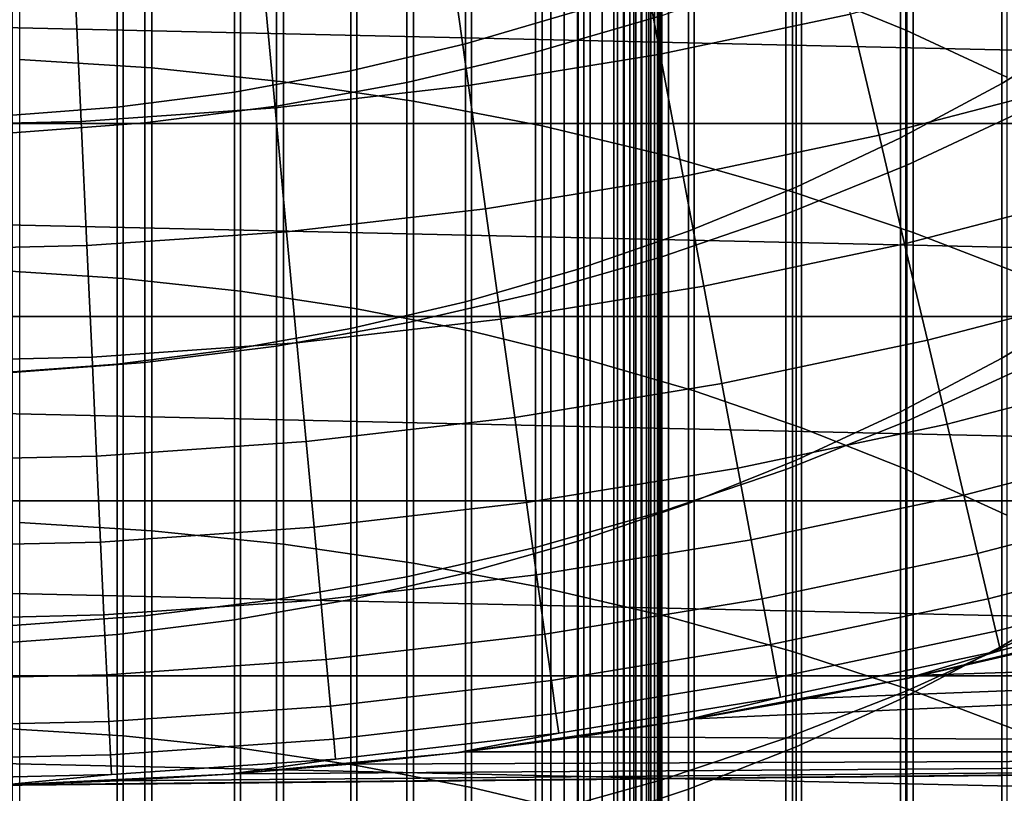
# Model space of a CAD drawing. Header units: metres. Extents: x -28 to 70, y -218 to 28.
# Tile 252 of 463: x 0.6 to 5.05, y -22.03 to -18.54. Entities that reach past the tile are written whole.
import ezdxf

# ---------------------------------------------------------------- set-up
doc = ezdxf.new("R2010")
doc.units = ezdxf.units.M
doc.layers.add('solid_10_261_432_XXX', color=7, linetype='CONTINUOUS')

msp = doc.modelspace()

# ---------------------------------------------------------------- linework, layer by layer
at = {"layer": 'solid_10_261_432_XXX'}
for points in [[(4.603708, -16.659794, 454.436096), (4.603708, -18.582661, 456.706421), (4.1323, -18.390779, 456.873535), (4.1323, -16.463383, 454.59787)], [(5.059506, -16.87705, 454.257172), (5.059506, -18.794905, 456.521576), (4.603708, -18.582661, 456.706421), (4.603708, -16.659794, 454.436096)], [(0.599433, -16.684134, 458.359863), (0.599433, -18.715107, 460.628021), (1.197506, -18.752913, 460.593201), (1.197506, -16.722883, 458.326111)], [(1.197506, -16.722883, 458.326111), (1.197506, -18.752913, 460.593201), (1.791665, -18.815802, 460.535309), (1.791665, -16.787344, 458.269958)], [(1.791665, -16.787344, 458.269958), (1.791665, -18.815802, 460.535309), (2.379969, -18.903568, 460.454529), (2.379969, -16.877304, 458.19162)], [(2.379969, -16.877304, 458.19162), (2.379969, -18.903568, 460.454529), (2.960494, -19.015926, 460.351105), (2.960494, -16.99247, 458.091309)], [(-3.3, -17.029387, 235.5), (-3.3, -180.294357, 235.5), (3.3, -180.294357, 235.5), (3.3, -17.029387, 235.5)], [(3, -17.029387, 225.5), (3, -180.294357, 225.5), (-3, -180.294357, 225.5), (-3, -17.029387, 225.5)], [(2.960494, -16.99247, 458.091309), (2.960494, -19.015926, 460.351105), (3.531343, -19.152508, 460.225372), (3.531343, -17.132463, 457.969391)], [(3.060268, -180.294357, 225.503647), (3, -180.294357, 225.5), (3, -17.029387, 225.5), (3.060268, -17.029387, 225.503647)], [(3.060268, -17.029387, 225.503647), (3.119658, -17.029387, 225.514526), (3.119658, -180.294357, 225.514526), (3.060268, -180.294357, 225.503647)], [(3.119658, -17.029387, 225.514526), (3.176794, -17.029387, 225.532303), (3.176794, -180.294357, 225.532303), (3.119658, -180.294357, 225.514526)], [(3.176794, -17.029387, 225.532303), (3.231933, -17.029387, 225.557053), (3.231934, -180.294357, 225.557053), (3.176794, -180.294357, 225.532303)], [(3.231933, -17.029387, 225.557053), (3.283684, -17.029387, 225.588272), (3.283684, -180.294357, 225.588272), (3.231934, -180.294357, 225.557053)], [(3.283684, -17.029387, 225.588272), (3.33129, -17.029387, 225.625504), (3.33129, -180.294357, 225.625504), (3.283684, -180.294357, 225.588272)], [(3.328463, -17.029387, 235.497971), (3.3, -17.029387, 235.5), (3.3, -180.294357, 235.5), (3.328463, -180.294357, 235.497971)], [(3.356374, -17.029387, 235.491898), (3.328463, -17.029387, 235.497971), (3.328463, -180.294357, 235.497971), (3.356374, -180.294357, 235.491898)], [(3.33129, -17.029387, 225.625504), (3.374055, -17.029387, 225.668213), (3.374055, -180.294357, 225.668213), (3.33129, -180.294357, 225.625504)], [(3.383135, -17.029387, 235.481903), (3.356374, -17.029387, 235.491898), (3.356374, -180.294357, 235.491898), (3.383135, -180.294357, 235.481903)], [(3.374055, -17.029387, 225.668213), (3.411355, -17.029387, 225.715775), (3.411355, -180.294357, 225.715775), (3.374055, -180.294357, 225.668213)], [(3.4082, -17.029387, 235.468201), (3.383135, -17.029387, 235.481903), (3.383135, -180.294357, 235.481903), (3.4082, -180.294357, 235.468201)], [(3.431058, -17.029387, 235.45108), (3.4082, -17.029387, 235.468201), (3.4082, -180.294357, 235.468201), (3.431058, -180.294357, 235.45108)], [(3.411355, -17.029387, 225.715775), (3.442644, -17.029387, 225.767471), (3.442644, -180.294357, 225.767471), (3.411355, -180.294357, 225.715775)], [(3.451243, -17.029387, 235.430862), (3.431058, -17.029387, 235.45108), (3.431058, -180.294357, 235.45108), (3.451243, -180.294357, 235.430862)], [(3.442644, -17.029387, 225.767471), (3.467465, -17.029387, 225.822586), (3.467465, -180.294357, 225.822586), (3.442644, -180.294357, 225.767471)], [(3.468343, -17.029387, 235.40799), (3.451243, -17.029387, 235.430862), (3.451243, -180.294357, 235.430862), (3.468343, -180.294357, 235.40799)], [(3.467465, -17.029387, 225.822586), (3.485456, -17.029387, 225.88028), (3.485456, -180.294357, 225.88028), (3.467465, -180.294357, 225.822586)], [(3.482009, -17.029387, 235.382904), (3.468343, -17.029387, 235.40799), (3.468343, -180.294357, 235.40799), (3.482009, -180.294357, 235.382904)], [(3.491963, -17.029387, 235.356125), (3.482009, -17.029387, 235.382904), (3.482009, -180.294357, 235.382904), (3.491963, -180.294357, 235.356125)], [(3.485456, -17.029387, 225.88028), (3.496354, -17.029387, 225.939728), (3.496354, -180.294357, 225.939728), (3.485456, -180.294357, 225.88028)], [(3.498001, -17.029387, 235.328201), (3.491963, -17.029387, 235.356125), (3.491963, -180.294357, 235.356125), (3.498001, -180.294357, 235.328201)], [(3.496354, -17.029387, 225.939728), (3.5, -17.029387, 226), (3.5, -180.294357, 226), (3.496354, -180.294357, 225.939728)], [(3.498001, -180.294357, 235.328201), (3.5, -180.294357, 235.300003), (3.5, -17.029387, 235.300003), (3.498001, -17.029387, 235.328201)], [(3.5, -17.029387, 235.300003), (3.5, -180.294357, 235.300003), (3.5, -180.294357, 226), (3.5, -17.029387, 226)], [(3.531343, -17.132463, 457.969391), (3.531343, -19.152508, 460.225372), (4.090651, -19.312866, 460.077728), (4.090651, -17.296829, 457.826263)], [(4.090651, -17.296829, 457.826263), (4.090651, -19.312866, 460.077728), (4.636589, -19.496479, 459.908722), (4.636589, -17.485029, 457.662354)], [(5.036238, -17.64414, 427.476929), (5.036238, -18.823792, 429.730377), (5.475811, -18.554518, 429.876099), (5.475811, -17.370955, 427.615173)], [(2.613968, -17.541471, 424.713104), (2.613968, -18.645006, 426.970428), (3.122935, -18.495916, 427.045868), (3.122935, -17.39036, 424.784424)], [(3.501391, -17.487909, 421.993164), (3.501391, -18.516518, 424.252991), (2.929983, -18.682842, 424.1745), (2.929983, -17.656334, 421.919281)], [(4.636589, -17.485029, 457.662354), (4.636589, -19.496479, 459.908722), (5.167373, -19.702744, 459.718842), (5.167373, -17.696447, 457.478241)], [(2.096138, -17.665537, 424.654572), (2.096138, -18.767412, 426.908478), (2.613968, -18.645006, 426.970428), (2.613968, -17.541471, 424.713104)], [(4.57959, -17.894035, 427.350464), (4.57959, -19.070107, 429.597076), (5.036238, -18.823792, 429.730377), (5.036238, -17.64414, 427.476929)], [(1.068586, -17.698515, 457.47644), (1.068586, -19.704762, 459.71698), (0.534932, -19.670401, 459.748596), (0.534932, -17.663296, 457.507111)], [(1.598617, -17.757099, 457.425415), (1.598617, -19.761917, 459.664368), (1.068586, -19.704762, 459.71698), (1.068586, -17.698515, 457.47644)], [(1.571201, -17.762136, 424.608978), (1.571201, -18.862719, 426.86026), (2.096138, -18.767412, 426.908478), (2.096138, -17.665537, 424.654572)], [(2.929983, -17.656334, 421.919281), (2.929983, -18.682842, 424.1745), (2.348998, -18.819363, 424.110077), (2.348998, -17.794579, 421.858643)], [(1.040938, -17.830942, 424.576508), (1.040938, -18.930603, 426.825897), (1.571201, -18.862719, 426.86026), (1.571201, -17.762136, 424.608978)], [(2.123228, -17.838846, 457.354218), (2.123228, -19.841671, 459.590942), (1.598617, -19.761917, 459.664368), (1.598617, -17.757099, 457.425415)], [(0.507145, -17.871719, 424.557281), (0.507145, -18.970833, 426.805542), (1.040938, -18.930603, 426.825897), (1.040938, -17.830942, 424.576508)], [(2.348998, -17.794579, 421.858643), (2.348998, -18.819363, 424.110077), (1.760336, -18.925634, 424.059906), (1.760336, -17.902191, 421.811432)], [(2.640641, -17.943481, 457.263092), (2.640641, -19.943756, 459.496979), (2.123228, -19.841671, 459.590942), (2.123228, -17.838846, 457.354218)], [(5.139678, -17.844646, 424.570038), (5.139678, -18.944122, 426.819061), (4.608047, -19.192837, 426.693207), (4.608047, -18.096735, 424.45108)], [(1.760336, -17.902191, 421.811432), (1.760336, -18.925634, 424.059906), (1.16592, -19.001312, 424.0242), (1.16592, -17.978823, 421.777832)], [(3.494117, -18.691872, 157.914993), (4.353643, -18.510557, 157.914993), (4.212256, -17.909414, 159.312195), (3.380643, -18.084841, 159.312195)], [(4.107415, -18.119793, 427.236237), (4.107415, -19.292629, 429.476654), (4.57959, -19.070107, 429.597076), (4.57959, -17.894035, 427.350464)], [(3.1491, -18.070648, 457.152344), (3.1491, -20.067823, 459.382751), (2.640641, -19.943756, 459.496979), (2.640641, -17.943481, 457.263092)], [(1.16592, -17.978823, 421.777832), (1.16592, -19.001312, 424.0242), (0.567694, -19.046144, 424.003052), (0.567694, -18.024223, 421.757904)], [(19.876873, -19.004206, -5), (-19.876873, -19.004206, -5), (-20.709469, -18.093311, -5)], [(20.709469, -18.093311, -5), (19.876873, -19.004206, -5), (-20.709469, -18.093311, -5)], [(2.627133, -18.833298, 157.914993), (3.494117, -18.691872, 157.914993), (3.380643, -18.084841, 159.312195), (2.541815, -18.221674, 159.312195)], [(3.646882, -18.219917, 457.022339), (3.646882, -20.213453, 459.248688), (3.1491, -20.067823, 459.382751), (3.1491, -18.070648, 457.152344)], [(4.608047, -18.096735, 424.45108), (4.608047, -19.192837, 426.693207), (4.061356, -19.41404, 426.581268), (4.061356, -18.320936, 424.345276)], [(3.621314, -18.320646, 427.134583), (3.621314, -19.490606, 429.369507), (4.107415, -19.292629, 429.476654), (4.107415, -18.119793, 427.236237)], [(1.754543, -18.934532, 157.914993), (2.627133, -18.833298, 157.914993), (2.541815, -18.221674, 159.312195), (1.697563, -18.31962, 159.312195)], [(4.1323, -18.390779, 456.873535), (4.1323, -20.380152, 459.095245), (3.646882, -20.213453, 459.248688), (3.646882, -18.219917, 457.022339)], [(0.878208, -18.995359, 157.914993), (1.754543, -18.934532, 157.914993), (1.697563, -18.31962, 159.312195), (0.849688, -18.378473, 159.312195)], [(3.122935, -18.495916, 427.045868), (3.122935, -19.663364, 429.276001), (3.621314, -19.490606, 429.369507), (3.621314, -18.320646, 427.134583)], [(4.061356, -18.320936, 424.345276), (4.061356, -19.41404, 426.581268), (3.501391, -19.607004, 426.483612), (3.501391, -18.516518, 424.252991)], [(4.482229, -19.057272, 156.494385), (5.357577, -18.829931, 156.494385), (5.203879, -18.28974, 157.914993), (4.353643, -18.510557, 157.914993)], [(0, -19.01565, 157.914993), (0.878208, -18.995359, 157.914993), (0.849688, -18.378473, 159.312195), (0, -18.398104, 159.312195)], [(4.603708, -18.582661, 456.706421), (4.603708, -20.567352, 458.922913), (4.1323, -20.380152, 459.095245), (4.1323, -18.390779, 456.873535)], [(2.613968, -18.645006, 426.970428), (2.613968, -19.81032, 429.196472), (3.122935, -19.663364, 429.276001), (3.122935, -18.495916, 427.045868)], [(3.501391, -18.516518, 424.252991), (3.501391, -19.607004, 426.483612), (2.929983, -19.771101, 426.400574), (2.929983, -18.682842, 424.1745)], [(3.597316, -19.243942, 156.494385), (4.482229, -19.057272, 156.494385), (4.353643, -18.510557, 157.914993), (3.494117, -18.691872, 157.914993)], [(5.059506, -18.794905, 456.521576), (5.059506, -20.774424, 458.732269), (4.603708, -20.567352, 458.922913), (4.603708, -18.582661, 456.706421)], [(5.036238, -18.823792, 429.730377), (5.036238, -20.065084, 431.950439), (5.475811, -19.799929, 432.103546), (5.475811, -18.554518, 429.876099)], [(2.096138, -18.767412, 426.908478), (2.096138, -19.930973, 429.131195), (2.613968, -19.81032, 429.196472), (2.613968, -18.645006, 426.970428)], [(0.599433, -18.715107, 460.628021), (0.599433, -20.807806, 462.839355), (1.197506, -20.844639, 462.803528), (1.197506, -18.752913, 460.593201)], [(2.929983, -18.682842, 424.1745), (2.929983, -19.771101, 426.400574), (2.348998, -19.905794, 426.332397), (2.348998, -18.819363, 424.110077)], [(2.704726, -19.389544, 156.494385), (3.597316, -19.243942, 156.494385), (3.494117, -18.691872, 157.914993), (2.627133, -18.833298, 157.914993)], [(1.197506, -18.752913, 460.593201), (1.197506, -20.844639, 462.803528), (1.791665, -20.905909, 462.743927), (1.791665, -18.815802, 460.535309)], [(1.571201, -18.862719, 426.86026), (1.571201, -20.024914, 429.080353), (2.096138, -19.930973, 429.131195), (2.096138, -18.767412, 426.908478)], [(1.806364, -19.493769, 156.494385), (2.704726, -19.389544, 156.494385), (2.627133, -18.833298, 157.914993), (1.754543, -18.934532, 157.914993)], [(2.348998, -18.819363, 424.110077), (2.348998, -19.905794, 426.332397), (1.760336, -20.010645, 426.279327), (1.760336, -18.925634, 424.059906)], [(1.791665, -18.815802, 460.535309), (1.791665, -20.905909, 462.743927), (2.379969, -20.991417, 462.660736), (2.379969, -18.903568, 460.454529)], [(4.597812, -19.548697, 155.052612), (5.495732, -19.315495, 155.052612), (5.357577, -18.829931, 156.494385), (4.482229, -19.057272, 156.494385)], [(4.57959, -19.070107, 429.597076), (4.57959, -20.307634, 431.810394), (5.036238, -20.065084, 431.950439), (5.036238, -18.823792, 429.730377)], [(1.040938, -18.930603, 426.825897), (1.040938, -20.091825, 429.044128), (1.571201, -20.024914, 429.080353), (1.571201, -18.862719, 426.86026)], [(0.507145, -18.970833, 426.805542), (0.507145, -20.131481, 429.022675), (1.040938, -20.091825, 429.044128), (1.040938, -18.930603, 426.825897)], [(0.904147, -19.556393, 156.494385), (1.806364, -19.493769, 156.494385), (1.754543, -18.934532, 157.914993), (0.878208, -18.995359, 157.914993)], [(1.760336, -18.925634, 424.059906), (1.760336, -20.010645, 426.279327), (1.16592, -20.08531, 426.241547), (1.16592, -19.001312, 424.0242)], [(2.379969, -18.903568, 460.454529), (2.379969, -20.991417, 462.660736), (2.960494, -21.100882, 462.55426), (2.960494, -19.015926, 460.351105)], [(5.139678, -18.944122, 426.819061), (5.139678, -20.105152, 429.036926), (4.608047, -20.350306, 428.904266), (4.608047, -19.192837, 426.693207)], [(19.004232, -19.87685, -5), (-19.004232, -19.87685, -5), (-19.876873, -19.004206, -5)], [(19.876873, -19.004206, -5), (19.004232, -19.87685, -5), (-19.876873, -19.004206, -5)], [(0, -19.577282, 156.494385), (0.904147, -19.556393, 156.494385), (0.878208, -18.995359, 157.914993), (0, -19.01565, 157.914993)], [(1.16592, -19.001312, 424.0242), (1.16592, -20.08531, 426.241547), (0.567694, -20.129543, 426.219177), (0.567694, -19.046144, 424.003052)], [(2.960494, -19.015926, 460.351105), (2.960494, -21.100882, 462.55426), (3.531343, -21.233948, 462.424805), (3.531343, -19.152508, 460.225372)], [(3.690079, -19.740181, 155.052612), (4.597812, -19.548697, 155.052612), (4.482229, -19.057272, 156.494385), (3.597316, -19.243942, 156.494385)], [(4.107415, -19.292629, 429.476654), (4.107415, -20.526756, 431.683899), (4.57959, -20.307634, 431.810394), (4.57959, -19.070107, 429.597076)], [(3.531343, -19.152508, 460.225372), (3.531343, -21.233948, 462.424805), (4.090651, -21.390177, 462.272827), (4.090651, -19.312866, 460.077728)], [(4.608047, -19.192837, 426.693207), (4.608047, -20.350306, 428.904266), (4.061356, -20.568338, 428.786255), (4.061356, -19.41404, 426.581268)], [(2.774472, -19.889538, 155.052612), (3.690079, -19.740181, 155.052612), (3.597316, -19.243942, 156.494385), (2.704726, -19.389544, 156.494385)], [(3.621314, -19.490606, 429.369507), (3.621314, -20.721704, 431.57135), (4.107415, -20.526756, 431.683899), (4.107415, -19.292629, 429.476654)], [(4.090651, -19.312866, 460.077728), (4.090651, -21.390177, 462.272827), (4.636589, -21.569061, 462.098785), (4.636589, -19.496479, 459.908722)], [(4.700208, -19.984058, 153.591949), (5.618125, -19.745663, 153.591949), (5.495732, -19.315495, 155.052612), (4.597812, -19.548697, 155.052612)], [(1.852944, -19.99645, 155.052612), (2.774472, -19.889538, 155.052612), (2.704726, -19.389544, 156.494385), (1.806364, -19.493769, 156.494385)], [(4.061356, -19.41404, 426.581268), (4.061356, -20.568338, 428.786255), (3.501391, -20.758537, 428.68335), (3.501391, -19.607004, 426.483612)], [(0.927462, -20.060688, 155.052612), (1.852944, -19.99645, 155.052612), (1.806364, -19.493769, 156.494385), (0.904147, -19.556393, 156.494385)], [(3.122935, -19.663364, 429.276001), (3.122935, -20.891821, 431.473114), (3.621314, -20.721704, 431.57135), (3.621314, -19.490606, 429.369507)], [(4.636589, -19.496479, 459.908722), (4.636589, -21.569061, 462.098785), (5.167373, -21.770018, 461.90329), (5.167373, -19.702744, 459.718842)], [(0, -20.082117, 155.052612), (0.927462, -20.060688, 155.052612), (0.904147, -19.556393, 156.494385), (0, -19.577282, 156.494385)], [(3.77226, -20.179808, 153.591949), (4.700208, -19.984058, 153.591949), (4.597812, -19.548697, 155.052612), (3.690079, -19.740181, 155.052612)], [(3.501391, -19.607004, 426.483612), (3.501391, -20.758537, 428.68335), (2.929983, -20.920284, 428.595795), (2.929983, -19.771101, 426.400574)], [(1.068586, -19.704762, 459.71698), (1.068586, -21.771982, 461.901398), (0.534932, -21.738506, 461.93396), (0.534932, -19.670401, 459.748596)], [(2.613968, -19.81032, 429.196472), (2.613968, -21.03653, 431.389587), (3.122935, -20.891821, 431.473114), (3.122935, -19.663364, 429.276001)], [(1.598617, -19.761917, 459.664368), (1.598617, -21.827667, 461.847229), (1.068586, -21.771982, 461.901398), (1.068586, -19.704762, 459.71698)], [(2.836261, -20.332491, 153.591949), (3.77226, -20.179808, 153.591949), (3.690079, -19.740181, 155.052612), (2.774472, -19.889538, 155.052612)], [(4.789258, -20.362673, 152.1147), (5.724566, -20.119762, 152.1147), (5.618125, -19.745663, 153.591949), (4.700208, -19.984058, 153.591949)], [(2.123228, -19.841671, 459.590942), (2.123228, -21.905369, 461.771637), (1.598617, -21.827667, 461.847229), (1.598617, -19.761917, 459.664368)], [(2.929983, -19.771101, 426.400574), (2.929983, -20.920284, 428.595795), (2.348998, -21.053049, 428.523956), (2.348998, -19.905794, 426.332397)], [(2.096138, -19.930973, 429.131195), (2.096138, -21.155336, 431.320984), (2.613968, -21.03653, 431.389587), (2.613968, -19.81032, 429.196472)], [(5.036238, -20.065084, 431.950439), (5.036238, -21.367081, 434.135468), (5.475811, -21.106245, 434.295807), (5.475811, -19.799929, 432.103546)], [(18.093325, -20.709457, -5), (-18.093325, -20.709457, -5), (-19.004232, -19.87685, -5)], [(19.004232, -19.87685, -5), (18.093325, -20.709457, -5), (-19.004232, -19.87685, -5)], [(2.640641, -19.943756, 459.496979), (2.640641, -22.004824, 461.674866), (2.123228, -21.905369, 461.771637), (2.123228, -19.841671, 459.590942)], [(2.348998, -19.905794, 426.332397), (2.348998, -21.053049, 428.523956), (1.760336, -21.156399, 428.468018), (1.760336, -20.010645, 426.279327)], [(1.89421, -20.441784, 153.591949), (2.836261, -20.332491, 153.591949), (2.774472, -19.889538, 155.052612), (1.852944, -19.99645, 155.052612)], [(1.571201, -20.024914, 429.080353), (1.571201, -21.247841, 431.267578), (2.096138, -21.155336, 431.320984), (2.096138, -19.930973, 429.131195)], [(3.1491, -20.067823, 459.382751), (3.1491, -22.125696, 461.557281), (2.640641, -22.004824, 461.674866), (2.640641, -19.943756, 459.496979)], [(0.948117, -20.507454, 153.591949), (1.89421, -20.441784, 153.591949), (1.852944, -19.99645, 155.052612), (0.927462, -20.060688, 155.052612)], [(1.760336, -20.010645, 426.279327), (1.760336, -21.156399, 428.468018), (1.16592, -21.229992, 428.428192), (1.16592, -20.08531, 426.241547)], [(3.843728, -20.56213, 152.1147), (4.789258, -20.362673, 152.1147), (4.700208, -19.984058, 153.591949), (3.77226, -20.179808, 153.591949)], [(1.040938, -20.091825, 429.044128), (1.040938, -21.31373, 431.229553), (1.571201, -21.247841, 431.267578), (1.571201, -20.024914, 429.080353)], [(0, -20.529358, 153.591949), (0.948117, -20.507454, 153.591949), (0.927462, -20.060688, 155.052612), (0, -20.082117, 155.052612)], [(0.507145, -20.131481, 429.022675), (0.507145, -21.352779, 431.207001), (1.040938, -21.31373, 431.229553), (1.040938, -20.091825, 429.044128)], [(1.16592, -20.08531, 426.241547), (1.16592, -21.229992, 428.428192), (0.567694, -21.273592, 428.404602), (0.567694, -20.129543, 426.219177)], [(3.646882, -20.213453, 459.248688), (3.646882, -22.267578, 461.419281), (3.1491, -22.125696, 461.557281), (3.1491, -20.067823, 459.382751)], [(4.57959, -20.307634, 431.810394), (4.57959, -21.60568, 433.9888), (5.036238, -21.367081, 434.135468), (5.036238, -20.065084, 431.950439)], [(5.139678, -20.105152, 429.036926), (5.139678, -21.326853, 431.221954), (4.608047, -21.568256, 431.082581), (4.608047, -20.350306, 428.904266)], [(4.86482, -20.683945, 150.623184), (5.814885, -20.437199, 150.623184), (5.724566, -20.119762, 152.1147), (4.789258, -20.362673, 152.1147)], [(2.889997, -20.717707, 152.1147), (3.843728, -20.56213, 152.1147), (3.77226, -20.179808, 153.591949), (2.836261, -20.332491, 153.591949)], [(4.1323, -20.380152, 459.095245), (4.1323, -22.429985, 461.261292), (3.646882, -22.267578, 461.419281), (3.646882, -20.213453, 459.248688)], [(4.107415, -20.526756, 431.683899), (4.107415, -21.821232, 433.856323), (4.57959, -21.60568, 433.9888), (4.57959, -20.307634, 431.810394)], [(1.930098, -20.829071, 152.1147), (2.889997, -20.717707, 152.1147), (2.836261, -20.332491, 153.591949), (1.89421, -20.441784, 153.591949)], [(3.904372, -20.886547, 150.623184), (4.86482, -20.683945, 150.623184), (4.789258, -20.362673, 152.1147), (3.843728, -20.56213, 152.1147)], [(4.608047, -20.350306, 428.904266), (4.608047, -21.568256, 431.082581), (4.061356, -21.782955, 430.958618), (4.061356, -20.568338, 428.786255)], [(4.603708, -20.567352, 458.922913), (4.603708, -22.612368, 461.083862), (4.1323, -22.429985, 461.261292), (4.1323, -20.380152, 459.095245)], [(0.96608, -20.895985, 152.1147), (1.930098, -20.829071, 152.1147), (1.89421, -20.441784, 153.591949), (0.948117, -20.507454, 153.591949)], [(4.926775, -20.947365, 149.119751), (5.88894, -20.697477, 149.119751), (5.814885, -20.437199, 150.623184), (4.86482, -20.683945, 150.623184)], [(0, -20.918304, 152.1147), (0.96608, -20.895985, 152.1147), (0.948117, -20.507454, 153.591949), (0, -20.529358, 153.591949)], [(3.621314, -20.721704, 431.57135), (3.621314, -22.013006, 433.738434), (4.107415, -21.821232, 433.856323), (4.107415, -20.526756, 431.683899)], [(2.935593, -21.044579, 150.623184), (3.904372, -20.886547, 150.623184), (3.843728, -20.56213, 152.1147), (2.889997, -20.717707, 152.1147)], [(4.061356, -20.568338, 428.786255), (4.061356, -21.782955, 430.958618), (3.501391, -21.970247, 430.850494), (3.501391, -20.758537, 428.68335)], [(5.059506, -20.774424, 458.732269), (5.059506, -22.814106, 460.887604), (4.603708, -22.612368, 461.083862), (4.603708, -20.567352, 458.922913)], [(17.145966, -21.50037, -5), (-17.145966, -21.50037, -5), (-18.093325, -20.709457, -5)], [(18.093325, -20.709457, -5), (17.145966, -21.50037, -5), (-18.093325, -20.709457, -5)], [(1.96055, -21.1577, 150.623184), (2.935593, -21.044579, 150.623184), (2.889997, -20.717707, 152.1147), (1.930098, -20.829071, 152.1147)], [(3.122935, -20.891821, 431.473114), (3.122935, -22.180351, 433.635559), (3.621314, -22.013006, 433.738434), (3.621314, -20.721704, 431.57135)], [(3.954097, -21.15255, 149.119751), (4.926775, -20.947365, 149.119751), (4.86482, -20.683945, 150.623184), (3.904372, -20.886547, 150.623184)], [(4.975028, -21.152521, 147.606766), (5.946616, -20.900187, 147.606766), (5.88894, -20.697477, 149.119751), (4.926775, -20.947365, 149.119751)], [(3.501391, -20.758537, 428.68335), (3.501391, -21.970247, 430.850494), (2.929983, -22.12952, 430.758545), (2.929983, -20.920284, 428.595795)], [(0.599433, -20.807806, 462.839355), (0.599433, -22.960644, 464.992188), (1.197506, -22.996475, 464.955353), (1.197506, -20.844639, 462.803528)], [(0.981322, -21.225668, 150.623184), (1.96055, -21.1577, 150.623184), (1.930098, -20.829071, 152.1147), (0.96608, -20.895985, 152.1147)], [(1.197506, -20.844639, 462.803528), (1.197506, -22.996475, 464.955353), (1.791665, -23.05608, 464.894104), (1.791665, -20.905909, 462.743927)], [(0, -21.248341, 150.623184), (0.981322, -21.225668, 150.623184), (0.96608, -20.895985, 152.1147), (0, -20.918304, 152.1147)], [(2.613968, -21.03653, 431.389587), (2.613968, -22.322702, 433.548065), (3.122935, -22.180351, 433.635559), (3.122935, -20.891821, 431.473114)], [(2.97298, -21.312592, 149.119751), (3.954097, -21.15255, 149.119751), (3.904372, -20.886547, 150.623184), (2.935593, -21.044579, 150.623184)], [(5.0095, -21.299089, 146.086594), (5.987821, -21.045006, 146.086594), (5.946616, -20.900187, 147.606766), (4.975028, -21.152521, 147.606766)], [(1.791665, -20.905909, 462.743927), (1.791665, -23.05608, 464.894104), (2.379969, -23.139263, 464.808594), (2.379969, -20.991417, 462.660736)], [(2.929983, -20.920284, 428.595795), (2.929983, -22.12952, 430.758545), (2.348998, -22.260256, 430.683075), (2.348998, -21.053049, 428.523956)], [(3.992823, -21.359715, 147.606766), (4.975028, -21.152521, 147.606766), (4.926775, -20.947365, 149.119751), (3.954097, -21.15255, 149.119751)], [(2.379969, -20.991417, 462.660736), (2.379969, -23.139263, 464.808594), (2.960494, -23.245752, 464.699127), (2.960494, -21.100882, 462.55426)], [(2.348998, -21.053049, 428.523956), (2.348998, -22.260256, 430.683075), (1.760336, -22.362024, 430.624298), (1.760336, -21.156399, 428.468018)], [(1.985518, -21.427155, 149.119751), (2.97298, -21.312592, 149.119751), (2.935593, -21.044579, 150.623184), (1.96055, -21.1577, 150.623184)], [(2.096138, -21.155336, 431.320984), (2.096138, -22.439573, 433.476227), (2.613968, -22.322702, 433.548065), (2.613968, -21.03653, 431.389587)], [(5.030139, -21.386839, 144.561661), (6.01249, -21.13171, 144.561661), (5.987821, -21.045006, 146.086594), (5.0095, -21.299089, 146.086594)], [(2.960494, -21.100882, 462.55426), (2.960494, -23.245752, 464.699127), (3.531343, -23.3752, 464.56604), (3.531343, -21.233948, 462.424805)], [(15.870024, -21.843588), (16.834051, -21.109589), (3.648249, -21.695396), (3.130936, -21.77607)], [(16.834051, -21.109589), (4.163525, -21.602432), (3.648249, -21.695396)], [(16.834051, -21.109589), (4.676449, -21.497229), (4.163525, -21.602432)], [(16.834051, -21.109589), (5.186689, -21.379856), (4.676449, -21.497229)], [(5.036238, -21.367081, 434.135468), (5.036238, -22.72879, 436.283813), (5.475811, -22.472469, 436.451263), (5.475811, -21.106245, 434.295807)], [(0.99382, -21.495989, 149.119751), (1.985518, -21.427155, 149.119751), (1.96055, -21.1577, 150.623184), (0.981322, -21.225668, 150.623184)], [(1.760336, -21.156399, 428.468018), (1.760336, -22.362024, 430.624298), (1.16592, -22.434492, 430.582458), (1.16592, -21.229992, 428.428192)], [(1.571201, -21.247841, 431.267578), (1.571201, -22.530573, 433.420288), (2.096138, -22.439573, 433.476227), (2.096138, -21.155336, 431.320984)], [(3.002097, -21.521326, 147.606766), (3.992823, -21.359715, 147.606766), (3.954097, -21.15255, 149.119751), (2.97298, -21.312592, 149.119751)], [(4.020489, -21.507719, 146.086594), (5.0095, -21.299089, 146.086594), (4.975028, -21.152521, 147.606766), (3.992823, -21.359715, 147.606766)], [(4.607686, -21.512072, 143.052673), (5.610941, -21.272455, 143.052673), (6.01249, -21.13171, 144.561661), (5.030139, -21.386839, 144.561661)], [(0, -21.51895, 149.119751), (0.99382, -21.495989, 149.119751), (0.981322, -21.225668, 150.623184), (0, -21.248341, 150.623184)], [(1.16592, -21.229992, 428.428192), (1.16592, -22.434492, 430.582458), (0.567694, -22.477427, 430.557678), (0.567694, -21.273592, 428.404602)], [(1.040938, -21.31373, 431.229553), (1.040938, -22.595388, 433.380432), (1.571201, -22.530573, 433.420288), (1.571201, -21.247841, 431.267578)], [(3.531343, -21.233948, 462.424805), (3.531343, -23.3752, 464.56604), (4.090651, -23.527184, 464.409821), (4.090651, -21.390177, 462.272827)], [(5.69401, -21.25037), (5.610941, -21.272455, 143.052673), (4.607686, -21.512072, 143.052673), (5.186689, -21.379856)], [(4.037054, -21.596329, 144.561661), (5.030139, -21.386839, 144.561661), (5.0095, -21.299089, 146.086594), (4.020489, -21.507719, 146.086594)], [(0.507145, -21.352779, 431.207001), (0.507145, -22.633801, 433.356812), (1.040938, -22.595388, 433.380432), (1.040938, -21.31373, 431.229553)], [(2.004964, -21.637009, 147.606766), (3.002097, -21.521326, 147.606766), (2.97298, -21.312592, 149.119751), (1.985518, -21.427155, 149.119751)], [(5.139678, -21.326853, 431.221954), (5.139678, -22.608297, 433.372498), (4.608047, -22.845768, 433.226532), (4.608047, -21.568256, 431.082581)], [(3.022899, -21.67045, 146.086594), (4.020489, -21.507719, 146.086594), (3.992823, -21.359715, 147.606766), (3.002097, -21.521326, 147.606766)], [(3.594302, -21.704401, 143.052673), (4.607686, -21.512072, 143.052673), (5.030139, -21.386839, 144.561661), (4.037054, -21.596329, 144.561661)], [(4.090651, -21.390177, 462.272827), (4.090651, -23.527184, 464.409821), (4.636589, -23.701204, 464.230927), (4.636589, -21.569061, 462.098785)], [(4.57959, -21.60568, 433.9888), (4.57959, -22.963257, 436.130615), (5.036238, -22.72879, 436.283813), (5.036238, -21.367081, 434.135468)], [(4.676449, -21.497229), (5.186689, -21.379856), (4.607686, -21.512072, 143.052673)], [(1.003553, -21.706518, 147.606766), (2.004964, -21.637009, 147.606766), (1.985518, -21.427155, 149.119751), (0.99382, -21.495989, 149.119751)], [(16.164074, -22.247982, -5), (-16.164074, -22.247982, -5), (-17.145966, -21.50037, -5)], [(17.145966, -21.50037, -5), (16.164074, -22.247982, -5), (-17.145966, -21.50037, -5)], [(0, -21.729704, 147.606766), (1.003553, -21.706518, 147.606766), (0.99382, -21.495989, 149.119751), (0, -21.51895, 149.119751)], [(2.018857, -21.786934, 146.086594), (3.022899, -21.67045, 146.086594), (3.002097, -21.521326, 147.606766), (2.004964, -21.637009, 147.606766)], [(3.035353, -21.759729, 144.561661), (4.037054, -21.596329, 144.561661), (4.020489, -21.507719, 146.086594), (3.022899, -21.67045, 146.086594)], [(4.676449, -21.497229), (4.607686, -21.512072, 143.052673), (3.594302, -21.704401, 143.052673), (4.163525, -21.602432)], [(4.608047, -21.568256, 431.082581), (4.608047, -22.845768, 433.226532), (4.061356, -23.056971, 433.09671), (4.061356, -21.782955, 430.958618)], [(4.636589, -21.569061, 462.098785), (4.636589, -23.701204, 464.230927), (5.167373, -23.896696, 464.029968), (5.167373, -21.770018, 461.90329)], [(2.573017, -21.849018, 143.052673), (3.594302, -21.704401, 143.052673), (4.037054, -21.596329, 144.561661), (3.035353, -21.759729, 144.561661)], [(3.648249, -21.695396), (4.163525, -21.602432), (3.594302, -21.704401, 143.052673)], [(4.107415, -21.821232, 433.856323), (4.107415, -23.175076, 435.992218), (4.57959, -22.963257, 436.130615), (4.57959, -21.60568, 433.9888)], [(1.010507, -21.856924, 146.086594), (2.018857, -21.786934, 146.086594), (2.004964, -21.637009, 147.606766), (1.003553, -21.706518, 147.606766)], [(2.027174, -21.876694, 144.561661), (3.035353, -21.759729, 144.561661), (3.022899, -21.67045, 146.086594), (2.018857, -21.786934, 146.086594)], [(3.648249, -21.695396), (3.594302, -21.704401, 143.052673), (2.573017, -21.849018, 143.052673), (3.130936, -21.77607)], [(0, -21.880272, 146.086594), (1.010507, -21.856924, 146.086594), (1.003553, -21.706518, 147.606766), (0, -21.729704, 147.606766)], [(1.068586, -21.771982, 461.901398), (1.068586, -23.898609, 464.028015), (0.534932, -23.866043, 464.061493), (0.534932, -21.738506, 461.93396)], [(1.01467, -21.946974, 144.561661), (2.027174, -21.876694, 144.561661), (2.018857, -21.786934, 146.086594), (1.010507, -21.856924, 146.086594)], [(1.598617, -21.827667, 461.847229), (1.598617, -23.95278, 463.972321), (1.068586, -23.898609, 464.028015), (1.068586, -21.771982, 461.901398)], [(1.546076, -21.945606, 143.052673), (2.573017, -21.849018, 143.052673), (3.035353, -21.759729, 144.561661), (2.027174, -21.876694, 144.561661)], [(2.611826, -21.844412), (3.130936, -21.77607), (2.573017, -21.849018, 143.052673)], [(15.870024, -21.843588), (3.130936, -21.77607), (2.611826, -21.844412)], [(4.061356, -21.782955, 430.958618), (4.061356, -23.056971, 433.09671), (3.501391, -23.241211, 432.983459), (3.501391, -21.970247, 430.850494)], [(2.123228, -21.905369, 461.771637), (2.123228, -24.028368, 463.894623), (1.598617, -23.95278, 463.972321), (1.598617, -21.827667, 461.847229)], [(3.621314, -22.013006, 433.738434), (3.621314, -23.363529, 435.86911), (4.107415, -23.175076, 435.992218), (4.107415, -21.821232, 433.856323)], [(14.874039, -22.533596), (15.870024, -21.843588), (0, -22), (-14.873999, -22.533623)], [(15.870024, -21.843588), (0.523535, -21.993769), (0, -22)], [(0, -21.970417, 144.561661), (1.01467, -21.946974, 144.561661), (1.010507, -21.856924, 146.086594), (0, -21.880272, 146.086594)], [(0.515737, -21.993954, 143.052673), (1.546076, -21.945606, 143.052673), (2.027174, -21.876694, 144.561661), (1.01467, -21.946974, 144.561661)], [(15.870024, -21.843588), (1.046814, -21.97508), (0.523535, -21.993769)], [(15.870024, -21.843588), (1.569467, -21.943945), (1.046814, -21.97508)], [(2.611826, -21.844412), (2.573017, -21.849018, 143.052673), (1.546076, -21.945606, 143.052673), (2.091219, -21.900383)], [(15.870024, -21.843588), (2.091219, -21.900383), (1.569467, -21.943945)], [(15.870024, -21.843588), (2.611826, -21.844412), (2.091219, -21.900383)], [(1.569467, -21.943945), (2.091219, -21.900383), (1.546076, -21.945606, 143.052673)], [(2.640641, -22.004824, 461.674866), (2.640641, -24.12512, 463.795166), (2.123228, -24.028368, 463.894623), (2.123228, -21.905369, 461.771637)], [(-0.515737, -21.993954, 143.052673), (0.515737, -21.993954, 143.052673), (1.01467, -21.946974, 144.561661), (0, -21.970417, 144.561661)], [(1.569467, -21.943945), (1.546076, -21.945606, 143.052673), (0.515737, -21.993954, 143.052673), (1.046814, -21.97508)], [(0.523535, -21.993769), (1.046814, -21.97508), (0.515737, -21.993954, 143.052673)], [(3.1491, -22.125696, 461.557281), (3.1491, -24.242708, 463.674316), (2.640641, -24.12512, 463.795166), (2.640641, -22.004824, 461.674866)], [(3.501391, -21.970247, 430.850494), (3.501391, -23.241211, 432.983459), (2.929983, -23.397892, 432.887146), (2.929983, -22.12952, 430.758545)], [(3.122935, -22.180351, 433.635559), (3.122935, -23.527977, 435.761658), (3.621314, -23.363529, 435.86911), (3.621314, -22.013006, 433.738434)]]:
    msp.add_3dface(points, dxfattribs=at)

doc.saveas('drawing.dxf')
